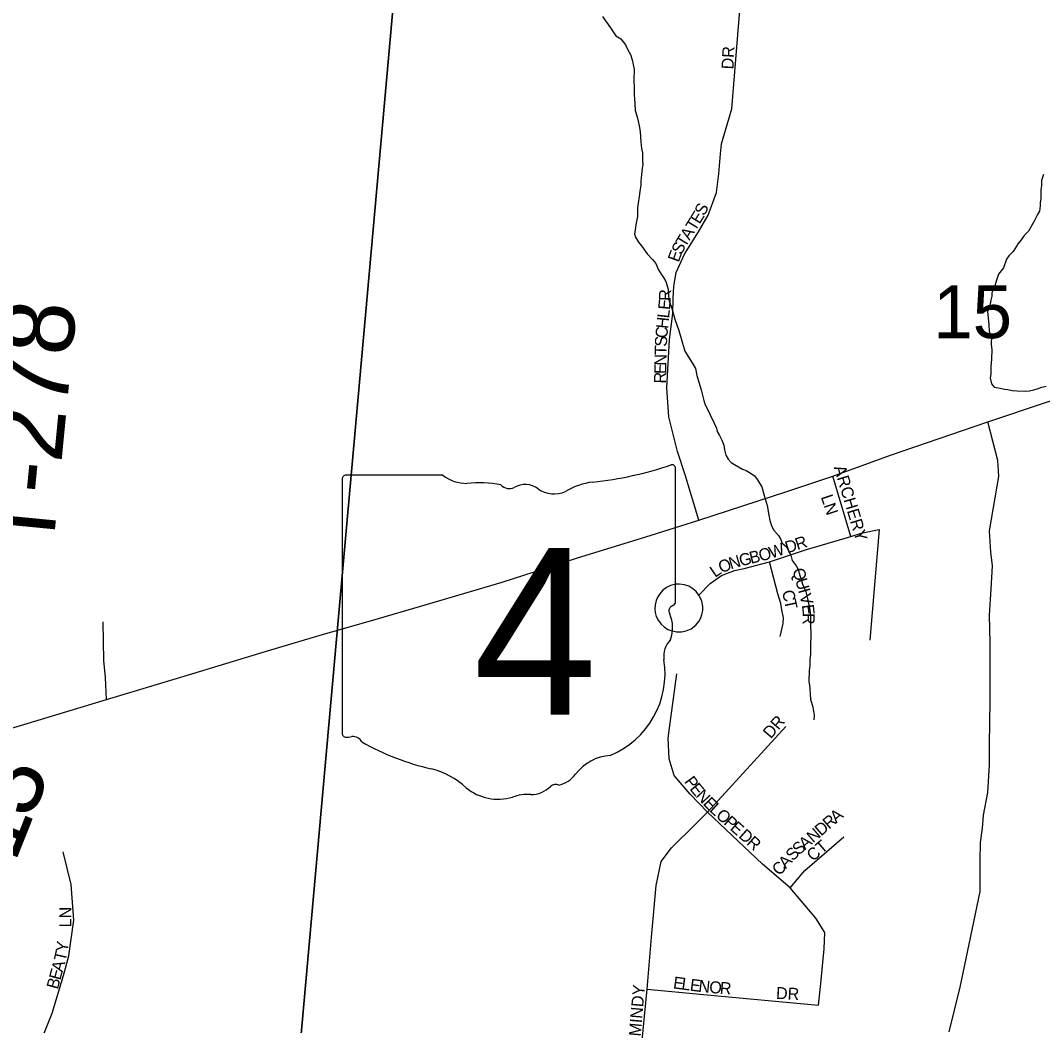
# Model space of a CAD drawing. Extents: x 1310247 to 1552180, y 377264 to 706493.
# Drawn here: x 1403845 to 1408112, y 518423 to 522621 of the extents above; entities that cross this region are included whole.
import ezdxf

# ---------------------------------------------------------------- set-up
doc = ezdxf.new("R2010")
doc.units = 0
for name, color, linetype in [('GM_X_Minor_River', 7, 'Continuous'), ('GM_X_Section', 7, 'Continuous'), ('GM_X_Section_Text', 7, 'Continuous'), ('GM_X_State_Location', 7, 'Continuous'), ('GM_X_State_Route', 7, 'Continuous'), ('GM_X_State_Shield', 7, 'Continuous'), ('GM_X_Township_Road', 7, 'Continuous'), ('GM_X_Township_Road_Text', 7, 'Continuous'), ('GM_X_Township_ROW', 7, 'Continuous'), ('GM_X_Township_Subdivision', 7, 'Continuous'), ('GM_X_Township_Subdivision_Text', 7, 'Continuous')]:
    doc.layers.add(name, color=color, linetype=linetype)

msp = doc.modelspace()

# ---------------------------------------------------------------- linework, layer by layer
at = {"layer": 'GM_X_Minor_River'}
for points in [[(1406274.7, 522637.1), (1406292.2, 522612.7), (1406307.8, 522590.3), (1406331.2, 522555.7), (1406351, 522543.2), (1406370.6, 522518.8), (1406380.2, 522498.5), (1406391.9, 522478.2), (1406399.5, 522456), (1406406.7, 522417.7), (1406405.8, 522369.6), (1406407.2, 522339.5), (1406406.7, 522311.4), (1406408.3, 522291.3), (1406409.9, 522273.2), (1406411.4, 522245.1), (1406420.8, 522212.8), (1406428.2, 522180.5), (1406431.7, 522156.4), (1406434.9, 522114.2), (1406438.4, 522086), (1406442, 522067.9), (1406441.4, 522035.8), (1406443, 522017.7), (1406440.8, 522003.7), (1406438.3, 521977.6), (1406435.7, 521949.6), (1406435.4, 521933.6), (1406430.8, 521905.6), (1406428.4, 521885.5), (1406423.9, 521857.5), (1406421.5, 521837.5), (1406420.8, 521801.4), (1406414.1, 521767.5), (1406411.7, 521745.4), (1406409.3, 521729.4), (1406413.1, 521715.3), (1406424.7, 521695)], [(1408116.5, 521977.8), (1408108, 521951.9), (1408107.6, 521931.9), (1408105.2, 521913.9), (1408104.5, 521875.8), (1408102.2, 521859.8), (1408101.9, 521845.7), (1408099.5, 521823.7), (1408091.2, 521809.8), (1408076.6, 521782), (1408053.7, 521740.3), (1408035.3, 521722.7), (1408023, 521704.8), (1408010.6, 521689), (1407989.9, 521655.3), (1407971.5, 521637.7), (1407961.2, 521623.8), (1407948.5, 521588), (1407927.9, 521560.3), (1407919.4, 521536.4), (1407910.7, 521502.5), (1407900.3, 521482.6), (1407900, 521468.5), (1407895.7, 521452.6), (1407893.4, 521436.6), (1407889.1, 521420.6), (1407882.8, 521404.7), (1407887.7, 521350.4)], [(1406424.7, 521695), (1406438.4, 521678.7), (1406461.9, 521646.1), (1406483.4, 521621.6), (1406497.1, 521605.3), (1406508.7, 521578.9), (1406520.3, 521560.6), (1406530.1, 521546.4), (1406539.8, 521530.2), (1406545.5, 521512), (1406549.2, 521497.9), (1406552.3, 521453.7), (1406565.6, 521413.3), (1406576.8, 521372.9), (1406594, 521326.4), (1406618.3, 521239.6), (1406649.5, 521190.8), (1406663, 521166.5), (1406668.5, 521138.3), (1406687.4, 521077.7), (1406698.5, 521033.4), (1406702.3, 521019.2), (1406723.5, 520976.7), (1406740.8, 520938.2), (1406750.4, 520917.9), (1406754.1, 520903.8), (1406763.8, 520887.6), (1406773.5, 520867.3), (1406781.1, 520847.1), (1406784.7, 520827), (1406790.3, 520804.8), (1406800, 520788.5), (1406811.7, 520774.2), (1406825.6, 520765.9), (1406859.3, 520747.2), (1406875.3, 520740.9), (1406895.1, 520728.4), (1406908.9, 520718.1), (1406922.6, 520701.8), (1406930.4, 520687.6), (1406940.1, 520673.3), (1406949.4, 520637), (1406958.9, 520608.8), (1406962.6, 520594.6), (1406969.9, 520554.3), (1406973.4, 520532.2), (1406981.1, 520512), (1406988.7, 520493.8), (1407010.3, 520469.3), (1407020, 520453), (1407023.8, 520438.9), (1407043.5, 520422.5), (1407060.9, 520388), (1407066.4, 520365.8), (1407084, 520343.4), (1407091.7, 520327.2), (1407099.3, 520302.9), (1407105, 520286.8), (1407110.6, 520266.6), (1407118.3, 520248.4), (1407124, 520234.2), (1407131.5, 520206), (1407133.2, 520191.9), (1407140.6, 520159.7), (1407144, 520127.5), (1407143.2, 520089.4), (1407144.7, 520063.3), (1407143.5, 520001.1), (1407143, 519973), (1407140.6, 519953), (1407140.1, 519926.9), (1407137.6, 519904.9), (1407136.7, 519858.8), (1407138.5, 519844.7), (1407140.1, 519828.6), (1407141.7, 519806.5), (1407143.3, 519786.4), (1407152.7, 519752.1), (1407158.1, 519719.9), (1407157.7, 519699.9)], [(1407887.7, 521350.4), (1407889.1, 521320.3), (1407898.8, 521302), (1407898.1, 521267.9), (1407899.7, 521245.8), (1407898.9, 521205.7), (1407896.3, 521175.7), (1407895.7, 521143.6), (1407893.4, 521127.6), (1407898.9, 521103.4), (1407910.7, 521089.1), (1407934.6, 521084.6), (1407952.6, 521080.2), (1407966.6, 521080), (1407984.6, 521075.6), (1408006.6, 521073.1), (1408040.7, 521072.5), (1408056.8, 521074.1), (1408074.9, 521077.8), (1408093, 521083.4), (1408109.2, 521089.1), (1408127.3, 521092.8)]]:
    msp.add_lwpolyline(points, dxfattribs=at)
at = {"layer": 'GM_X_Section'}
for points in [[(1400210.2, 523974.4), (1405478, 523537.9), (1405004.4, 518248.1), (1399715, 518763.5)], [(1405478, 523537.9), (1410492.1, 523078.2), (1410056.3, 517779.6), (1405004.4, 518248.1)]]:
    msp.add_lwpolyline(points, close=True, dxfattribs=at)
at = {"layer": 'GM_X_State_Route'}
for points in [[(1405145.4, 520067.9), (1405306.5, 520113.9), (1405544.2, 520183.3), (1405856.6, 520274.1), (1406166.3, 520374.3), (1406478.7, 520470.4), (1406677.6, 520533), (1407044.7, 520653.3), (1407236.9, 520717.4), (1407477.3, 520805.5), (1407883.1, 520944.3), (1408128.7, 521027.1), (1408362.4, 521095.2), (1408417.1, 521110.6)], [(1402970.3, 519411.7), (1403221.2, 519489.2), (1403373, 519530.7), (1403668.5, 519622.6), (1403932.8, 519702.7), (1404204.8, 519784.8), (1404529.5, 519881.6), (1404876.7, 519988.4), (1405119.6, 520060.5), (1405145.4, 520067.9)]]:
    msp.add_lwpolyline(points, dxfattribs=at)
at = {"layer": 'GM_X_State_Shield'}
for p, q in [((1406579.9, 520194.5), (1406579.9, 520747.2)), ((1405187.8, 520702.9), (1405187.8, 519646.2)), ((1405609.2, 520721.1), (1405201.5, 520721.1)), ((1406579.8, 520194.6), (1406579.9, 520194.5))]:
    msp.add_line(p, q, dxfattribs=at)
for centre, radius, start, end in [((1406084, 522161.6), 1476.4, 275.8445, 288.9065), ((1406564.5, 520749.5), 15.5, 351.8621, 97.738), ((1405203.7, 520705.1), 16.1, 98.1301, 188.1301), ((1405706.3, 520843.7), 156.4, 231.6195, 271.1119), ((1406272.4, 520398.3), 297, 97.3462, 120.7689), ((1405758.2, 520127.9), 561.6, 80.4867, 94.9883), ((1405885.7, 520710.6), 45.1, 219.7921, 297.1024), ((1405951.9, 520588.5), 93.8, 54.4667, 119.1411), ((1406073, 520756), 112.9, 233.8562, 294.8282), ((1406563.4, 520192.4), 16.6, 289.6038, 7.7341), ((1406576.4, 520153.9), 24, 107.944, 210.337), ((1406423.8, 520084.1), 144, 340.033, 23.6496), ((1406635.5, 519963.2), 104.8, 136.8065, 186.9296), ((1406166.7, 519892.9), 369.3, 292.3089, 8.9858), ((1405203.9, 519643.9), 16.3, 171.9584, 258.3066), ((1405206.4, 519752), 124.2, 267.339, 280.6039), ((1405231.8, 519585.3), 44.8, 29.7484, 93.2717), ((1405797, 520534.6), 1066.1, 240.4129, 257.1985), ((1406322.4, 519349.6), 202.2, 94.4031, 142.5768), ((1405479.2, 519171.5), 333.6, 47.1842, 75.836), ((1406066.2, 519543.8), 119.3, 282.8732, 323.2771), ((1405840, 519580), 211.7, 230.7004, 286.2918), ((1405977.7, 519500.9), 112.8, 268.777, 315.5493), ((1406079.7, 519398.6), 31.8, 65.7517, 132.6484), ((1405962.3, 519214.7), 173.9, 85.6951, 111.2099)]:
    msp.add_arc(centre, radius, start, end, dxfattribs=at)
at = {"layer": 'GM_X_Township_Road'}
msp.add_lwpolyline([(1407722.4, 518396.4), (1407768.5, 518583.7), (1407817.7, 518822.2), (1407851.7, 518982.5), (1407851.7, 519112.8), (1407853.3, 519187.4), (1407861.2, 519246.7), (1407865.7, 519301.9), (1407883.6, 519396.4), (1407890.1, 519512.4), (1407890.6, 519595.5), (1407893.5, 519780.6), (1407893.1, 520021.9), (1407891, 520136.4), (1407897, 520244.8), (1407903, 520342.4), (1407895.5, 520399.6), (1407890.1, 520489.6), (1407907, 520586.2), (1407928.9, 520716.5), (1407924.9, 520782.2), (1407883.1, 520944.3)], dxfattribs=at)
at = {"layer": 'GM_X_Township_ROW'}
msp.add_lwpolyline([(1404204.8, 519784.8), (1404201.1, 519876.3), (1404193.1, 519947.1), (1404190.5, 520108.6)], dxfattribs=at)
at = {"layer": 'GM_X_Township_Subdivision'}
for points in [[(1406677.6, 520533), (1406619.8, 520722.3), (1406588.6, 520820.8), (1406552.6, 520965.8), (1406543.1, 521086.1), (1406555.4, 521287.9), (1406568.7, 521396.8), (1406570.6, 521459.4), (1406572.4, 521511.5), (1406582.9, 521567.4), (1406617, 521645.1), (1406675.7, 521737.9), (1406716.1, 521806.9), (1406750.6, 521901.8), (1406760, 521980.5), (1406767.6, 522062.9), (1406771.4, 522104.6), (1406815, 522251.4), (1406844.4, 522612.4), (1406859.8, 522796.1)], [(1407311.9, 520465.8), (1407236.9, 520717.4)], [(1406677.6, 520219.9), (1406724.7, 520269.7), (1406772.2, 520302), (1406826.2, 520323.5), (1406867, 520332.4), (1406971.5, 520359.3), (1407121.8, 520410), (1407311.9, 520465.8), (1407354.7, 520478.7), (1407429.3, 520494.6), (1407390.5, 520031.9)], [(1407017.3, 520047.8), (1407029.2, 520101.5), (1407030.2, 520126.4), (1407024.3, 520159.3), (1407019.3, 520185.1), (1407006.3, 520225.9), (1406971.5, 520359.3)], [(1406677.6, 520219.9), (1406666.1, 520235.6), (1406652.3, 520247.5), (1406635.5, 520258.1), (1406617.4, 520263.8), (1406596.4, 520266.7), (1406580.6, 520265.7), (1406558.7, 520260.5), (1406542.4, 520252.8), (1406526.2, 520240.4), (1406513.8, 520226.6), (1406506.1, 520214.1), (1406498.5, 520197.9), (1406495.2, 520180.2), (1406494.2, 520162.1), (1406495.6, 520148.7), (1406499.5, 520132), (1406507.1, 520115.7), (1406519.5, 520099.5), (1406532.9, 520087.5), (1406547.7, 520077.5), (1406560.6, 520072.3), (1406584.5, 520067), (1406604.5, 520067), (1406625, 520071.3), (1406644.6, 520079.9), (1406664.7, 520095.7), (1406676.6, 520111), (1406685.2, 520125.3), (1406690, 520139.6), (1406693.3, 520155.8), (1406693.3, 520173.5), (1406689.5, 520195.5), (1406683.3, 520210.3), (1406677.6, 520219.9)], [(1407177.1, 518507.9), (1407186.9, 518598.8), (1407195, 518686.4), (1407199.9, 518743.3), (1407203.1, 518811.4), (1407165.8, 518871.5), (1407058.6, 518998.1), (1406943.4, 519097.1), (1406712.9, 519314.6), (1406641.5, 519389.3), (1406574.9, 519467.2), (1406553.8, 519537), (1406549, 519623), (1406560.3, 519707.4), (1406584.7, 519892.5)], [(1406417.5, 518119.1), (1406461.3, 518574.4), (1406479.1, 518791.9), (1406498.6, 519007.8), (1406519.7, 519108.5), (1406563.6, 519165.3), (1406665.8, 519267.5), (1406712.9, 519314.6), (1407039.7, 519672.4)], [(1407058.6, 518998.1), (1407120.3, 519071.1), (1407282.7, 519210.7)], [(1403924.6, 518343.2), (1403977.9, 518475.4), (1404025.1, 518632.5), (1404047.8, 518714), (1404068.2, 518863.1), (1404057.3, 519012.8), (1404023.5, 519149.2)], [(1406461.3, 518574.4), (1406696.7, 518553.3), (1407177.1, 518507.9)]]:
    msp.add_lwpolyline(points, dxfattribs=at)

# ---------------------------------------------------------------- texts
at = {"layer": 'GM_X_Section_Text'}
msp.add_text('15', height=221, rotation=0, dxfattribs=at).set_placement((1407655.8, 521293.7))
at = {"layer": 'GM_X_State_Location'}
for s in ['s', 'r']:
    msp.add_text(s, height=1, dxfattribs=at).set_placement((1405868.2, 520104.3))
msp.add_text('4', height=1, rotation=0, dxfattribs=at).set_placement((1405717.6, 520031.6))
at = {"layer": 'GM_X_State_Shield'}
msp.add_text('4', height=696.1, dxfattribs=at).set_placement((1405735.9, 519720.8))
at = {"layer": 'GM_X_Township_Road_Text'}
for s, rotation, p in [('T-278', 84.4715, (1403979.6, 520392.1)), ('3', 69.7304, (1403892.4, 519277)), ('1', 68.3257, (1403821.3, 519097.7))]:
    msp.add_text(s, height=300, rotation=rotation, dxfattribs=at).set_placement(p)
at = {"layer": 'GM_X_Township_Subdivision_Text'}
for s, rotation, p in [('DR', 86.989, (1406821.4, 522415.3)), ('S', 64.1661, (1406701.1, 521802.1)), ('E', 58.3611, (1406680, 521767.3)), ('T', 58.2234, (1406661.4, 521737.3)), ('T', 58.5044, (1406619.9, 521669.9)), ('A', 58.2379, (1406638.2, 521699.8)), ('S', 62.8484, (1406604.3, 521639.4)), ('E', 69.9749, (1406592.9, 521607.9)), ('R', 87.8729, (1406560.2, 521448.8)), ('E', 84.3891, (1406556.5, 521410.4)), ('H', 84.2089, (1406548.5, 521331.5)), ('L', 84.2105, (1406553, 521375.2)), ('C', 84.8451, (1406545, 521292.2)), ('S', 87.5538, (1406543.5, 521257.6)), ('T', 88.5932, (1406542.7, 521222.7)), ('N', 88.5966, (1406541.6, 521178.7)), ('E', 88.5932, (1406540.7, 521143.5)), ('R', 88.6037, (1406539.8, 521103.9)), ('ARCHERY', 286.7836, (1407240.2, 520754.4)), ('LN', 288.435, (1407185.8, 520630.9)), ('W', 17.7718, (1406979.4, 520372.8)), ('D', 18.0203, (1407046.7, 520394.4)), ('R', 18.0399, (1407088.5, 520408)), ('G', 14.0415, (1406852, 520340.5)), ('B', 13.6563, (1406894.6, 520351.1)), ('O', 14.8099, (1406934.2, 520360.8)), ('O', 23.4698, (1406771.6, 520310.9)), ('N', 16.8971, (1406810.6, 520327.9)), ('L', 34.7435, (1406745, 520292.1)), ('Q', 285.4411, (1407067.5, 520325.9)), ('U', 285.4364, (1407079.2, 520283.5)), ('C', 282.5104, (1407024.1, 520236.3)), ('I', 285.4469, (1407090.9, 520241.1)), ('V', 284.0628, (1407096.7, 520220.2)), ('T', 281.9154, (1407032.6, 520197.8)), ('E', 276.3387, (1407107.1, 520179.3)), ('R', 270.1579, (1407110.9, 520145.7)), ('DR', 49.4006, (1406977.8, 519618.1)), ('P', 306.2634, (1406614, 519441.6)), ('E', 309.1004, (1406636.5, 519411)), ('N', 313.0645, (1406661.2, 519380.9)), ('E', 314.1056, (1406691.9, 519348)), ('L', 317.2197, (1406718.5, 519320.7)), ('O', 318.3166, (1406745.1, 519296)), ('P', 318.3532, (1406778, 519266.8)), ('R', 40.5129, (1407220.7, 519240.6)), ('A', 40.4899, (1407250.8, 519266.4)), ('E', 318.3532, (1406804.3, 519243.4)), ('D', 318.3721, (1406840.5, 519211.2)), ('N', 40.4899, (1407153.8, 519183.5)), ('D', 40.5084, (1407187.2, 519212)), ('R', 318.3806, (1406873.4, 519182)), ('A', 40.5065, (1407120.3, 519154.9)), ('CT', 40.5949, (1407153.6, 519106.3)), ('S', 46.2559, (1407070.2, 519107.5)), ('S', 40.5035, (1407093.6, 519132)), ('A', 47.4345, (1407040.6, 519075.3)), ('C', 47.4388, (1407013.8, 519046.1)), ('LN', 90, (1404058.4, 518833.3)), ('Y', 82.2082, (1404041.8, 518727.6)), ('T', 77.1854, (1404033.1, 518688.6)), ('A', 74.8187, (1404021.1, 518643.9)), ('E', 74.824, (1404011.8, 518609.9)), ('B', 74.8152, (1404001.5, 518571.7)), ('E', 352.4379, (1406568, 518578.6)), ('L', 352.4379, (1406602.9, 518574)), ('E', 352.4379, (1406637.8, 518569.3)), ('N', 353.6892, (1406673.9, 518564.5)), ('O', 355.5507, (1406719.4, 518559.6)), ('R', 355.6336, (1406763.3, 518556.1)), ('MINDY', 85.1359, (1406434.4, 518376.4)), ('DR', 356.9887, (1406998.5, 518534.6))]:
    msp.add_text(s, height=50, rotation=rotation, dxfattribs=at).set_placement(p)

doc.saveas('drawing.dxf')
